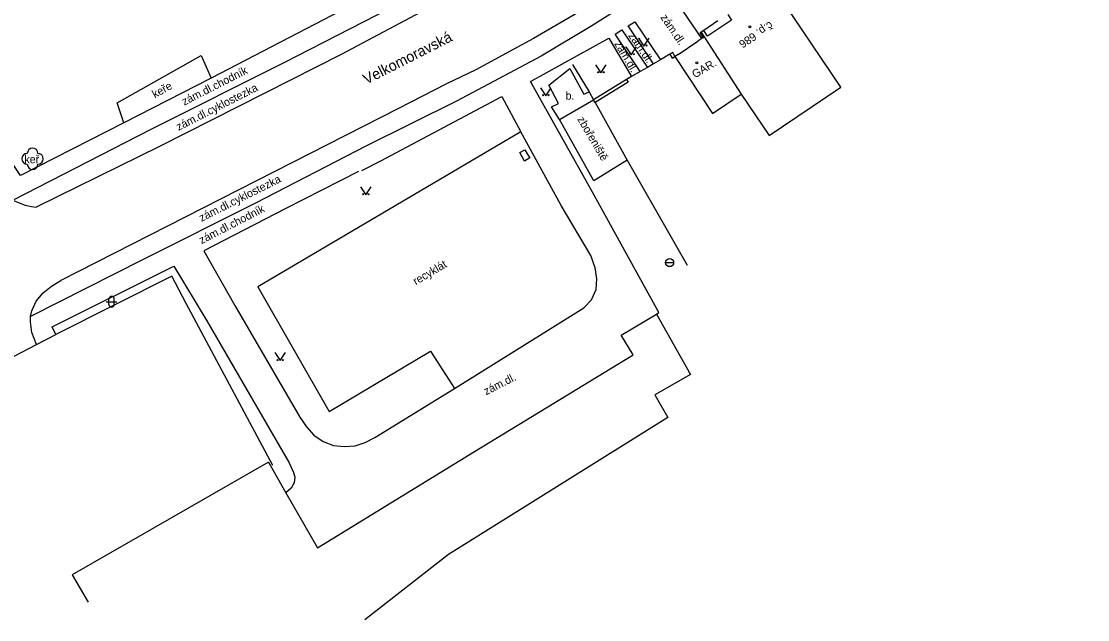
# Model space of a CAD drawing. Extents: x -577457 to -568404, y -1208466 to -1201387.
# Drawn here: x -569192.7 to -569092.8, y -1204693.5 to -1204637.4 of the extents above; entities that cross this region are included whole.
import ezdxf

# ---------------------------------------------------------------- set-up
doc = ezdxf.new("R2010")
doc.units = 0
for name, color, linetype in [('BUDOVY_MĚŘ', 7, 'Continuous'), ('BUDOVY_NEMĚŘ', 7, 'Continuous'), ('NÁZVY_ULIC_TOK_SMĚR', 7, 'Continuous'), ('OBVOD_PILÍŘE', 7, 'Continuous'), ('POMOC_POPIS', 7, 'Continuous'), ('ROZHRANÍ_PLOCH', 7, 'Continuous'), ('ZELEŇ', 7, 'Continuous'), ('ZN_BUDOV', 7, 'Continuous'), ('ZN_DOPLŇKOVÉ', 7, 'Continuous'), ('ZN_KULTUR', 7, 'Continuous'), ('Č_POPIS_ORIENT', 7, 'Continuous')]:
    doc.layers.add(name, color=color, linetype=linetype)

msp = doc.modelspace()

# ---------------------------------------------------------------- linework, layer by layer
at = {"layer": 'BUDOVY_MĚŘ'}
for points in [[(-569126.52, -1204636.72), (-569126.16, -1204637.26), (-569128.41, -1204638.75), (-569128.77, -1204638.21)], [(-569127.44, -1204637.33), (-569128.77, -1204638.21)], [(-569128.77, -1204638.21), (-569129.02, -1204638.38), (-569128.73, -1204638.82)], [(-569128.73, -1204638.82), (-569128.93, -1204638.96)], [(-569128.93, -1204638.96), (-569129.33, -1204639.23)], [(-569131.16, -1204640.46), (-569131.46, -1204640.66)], [(-569164.96, -1204686.72), (-569150.25, -1204677.7), (-569135.38, -1204668.63), (-569136.52, -1204666.79), (-569133.19, -1204664.83)], [(-569169.57, -1204678.68), (-569167.94, -1204681.56)], [(-569167.94, -1204681.56), (-569164.96, -1204686.72)]]:
    msp.add_lwpolyline(points, dxfattribs=at)
at = {"layer": 'BUDOVY_NEMĚŘ'}
for points in [[(-569131.46, -1204640.66), (-569127.94, -1204646.01), (-569125.25, -1204644.19), (-569122.63, -1204648.07), (-569115.92, -1204643.53), (-569122.19, -1204634.2)], [(-569128.73, -1204638.82), (-569125.25, -1204644.19)], [(-569142.28, -1204646.58), (-569139.1, -1204644.71)], [(-569138.94, -1204644.97), (-569139.1, -1204644.71)], [(-569135.93, -1204650.37), (-569139.06, -1204652.31), (-569142.28, -1204646.58)], [(-569133.19, -1204664.83), (-569130, -1204670.46), (-569133.34, -1204672.39), (-569132.13, -1204674.52), (-569152.69, -1204687.34), (-569160.53, -1204693.46)], [(-569169.57, -1204678.68), (-569187.97, -1204689.27), (-569186.48, -1204691.83)]]:
    msp.add_lwpolyline(points, dxfattribs=at)
at = {"layer": 'OBVOD_PILÍŘE'}
for points in [[(-569129.02, -1204638.38), (-569129.13, -1204638.45), (-569128.99, -1204638.69), (-569128.86, -1204638.91), (-569128.73, -1204638.82), (-569129.02, -1204638.38)], [(-569146.02, -1204649.67), (-569145.55, -1204649.4), (-569145.31, -1204649.78), (-569145.06, -1204650.17), (-569145.56, -1204650.46), (-569146.02, -1204649.67)]]:
    msp.add_lwpolyline(points, dxfattribs=at)
at = {"layer": 'ROZHRANÍ_PLOCH'}
for points in [[(-569193.54, -1204654.14), (-569180.57, -1204647.46), (-569168.09, -1204641.22), (-569155.65, -1204634.81), (-569151.19, -1204632.37), (-569146.32, -1204629.48), (-569140.18, -1204625.55), (-569133.63, -1204621.26), (-569127.76, -1204617.05), (-569123.45, -1204613.78), (-569117.55, -1204608.82), (-569108.26, -1204600.74), (-569100.71, -1204593.46), (-569095.2, -1204587.67), (-569088.24, -1204579.64), (-569082.76, -1204572.74), (-569075.37, -1204562.81), (-569068.38, -1204552.55), (-569060.81, -1204541.45), (-569052.52, -1204528.77), (-569045.02, -1204517.63), (-569041.38, -1204511.96), (-569040.25, -1204510.21)], [(-569060.29, -1204559.54), (-569066.68, -1204568.82), (-569070.19, -1204573.7), (-569076.49, -1204582.43), (-569080.22, -1204587.16), (-569084, -1204591.7), (-569087.11, -1204594.92), (-569093.21, -1204601.6), (-569097.69, -1204606.02), (-569102.1, -1204610.22), (-569107.32, -1204614.75), (-569110.42, -1204617.29), (-569116.08, -1204621.85), (-569125.39, -1204628.71), (-569131.47, -1204632.86), (-569139.26, -1204637.78), (-569143.99, -1204640.64), (-569151.95, -1204644.84), (-569160.44, -1204649.08), (-569170.78, -1204654.41), (-569181.38, -1204659.73), (-569191.89, -1204665.05)], [(-569090.51, -1204585.03), (-569094.01, -1204589.11), (-569095.72, -1204590.91), (-569099.74, -1204595.09), (-569101.17, -1204596.57), (-569104.45, -1204599.61), (-569107.01, -1204601.99), (-569112.62, -1204606.89), (-569116.49, -1204610.24), (-569121.4, -1204614.33), (-569122.18, -1204614.98), (-569126.64, -1204618.46), (-569129.19, -1204620.27), (-569132.62, -1204622.59), (-569135.85, -1204624.9), (-569139.4, -1204627.15), (-569142.68, -1204629.27), (-569145.19, -1204630.87), (-569150.36, -1204633.85), (-569154.83, -1204636.27), (-569162.74, -1204640.46), (-569167.51, -1204642.87), (-569179.77, -1204649.11), (-569191.34, -1204654.79)], [(-569091.46, -1204597.18), (-569094.39, -1204600.28), (-569096.6, -1204602.55), (-569098.81, -1204604.73), (-569103.08, -1204608.75), (-569104.74, -1204610.17), (-569108.45, -1204613.4), (-569111.53, -1204616.02), (-569113.56, -1204617.64), (-569116.79, -1204620.17), (-569120.53, -1204623.05), (-569124.09, -1204625.66), (-569126.38, -1204627.25), (-569131.34, -1204630.69), (-569132.16, -1204631.22), (-569136.1, -1204633.8), (-569140.17, -1204636.31), (-569144.71, -1204638.99), (-569146.57, -1204639.99), (-569150.14, -1204641.91), (-569152.87, -1204643.23), (-569157.38, -1204645.55), (-569189.04, -1204661.67)], [(-569128.93, -1204638.96), (-569131.57, -1204635.11), (-569129.86, -1204633.93), (-569128.24, -1204636.27)], [(-569158.75, -1204634.26), (-569174.93, -1204642.69)], [(-569133.49, -1204641.35), (-569135.84, -1204637.8), (-569135.22, -1204637.41), (-569132.81, -1204640.96)], [(-569133.19, -1204664.83), (-569132.98, -1204664.67), (-569139.18, -1204653.37), (-569145.01, -1204643.02), (-569137.67, -1204638.94), (-569135.53, -1204642.55)], [(-569134.74, -1204642.08), (-569137.06, -1204638.57), (-569136.44, -1204638.17), (-569134.04, -1204641.68)], [(-569142.28, -1204646.58), (-569143.05, -1204645.37), (-569142.38, -1204645.08), (-569143.3, -1204643.35), (-569141.33, -1204641.79), (-569140.01, -1204644.19), (-569139.52, -1204643.98)], [(-569174.93, -1204642.69), (-569183.12, -1204646.87)], [(-569160.83, -1204651.34), (-569159.05, -1204650.43), (-569147.68, -1204644.4), (-569145.9, -1204647.72)], [(-569183.12, -1204646.87), (-569192.82, -1204651.82), (-569195.14, -1204648.37)], [(-569145.9, -1204647.72), (-569170.57, -1204662.27), (-569163.87, -1204673.93), (-569154.39, -1204668.29), (-569152.14, -1204671.79)], [(-569152.14, -1204671.79), (-569140.02, -1204664.23), (-569139.3, -1204663.48), (-569138.85, -1204662.51), (-569138.79, -1204661.52), (-569138.95, -1204660.48), (-569139.35, -1204659.33), (-569142.14, -1204654.62), (-569145.9, -1204647.72)], [(-569161.12, -1204651.43), (-569168.01, -1204654.94), (-569175.62, -1204658.87), (-569172.73, -1204664), (-569166.63, -1204674.47), (-569166.01, -1204675.38), (-569165.31, -1204676.17), (-569164.44, -1204676.77), (-569163.48, -1204677.13), (-569162.46, -1204677.24), (-569161.44, -1204677.16), (-569160.51, -1204676.85), (-569159.6, -1204676.39), (-569152.14, -1204671.79)], [(-569193.54, -1204654.14), (-569192.95, -1204654.37), (-569192.38, -1204654.59), (-569191.79, -1204654.74), (-569191.34, -1204654.79)], [(-569189.5, -1204666.74), (-569189.83, -1204666.02), (-569178.45, -1204660.31), (-569175.36, -1204665.45), (-569167.64, -1204678.77), (-569167.21, -1204679.65), (-569167.11, -1204680.1), (-569167.17, -1204680.64), (-569167.45, -1204681.12), (-569167.94, -1204681.56)], [(-569191.89, -1204665.05), (-569191.75, -1204664.52), (-569191.34, -1204663.59), (-569190.68, -1204662.83), (-569189.92, -1204662.2), (-569189.04, -1204661.67)], [(-569191.31, -1204667.65), (-569191.75, -1204666.55), (-569191.88, -1204665.55), (-569191.89, -1204665.05)]]:
    msp.add_lwpolyline(points, dxfattribs=at)
at = {"layer": 'ZELEŇ'}
msp.add_lwpolyline([(-569183.12, -1204646.87), (-569183.76, -1204645.01), (-569175.89, -1204640.56), (-569174.93, -1204642.69)], dxfattribs=at)
msp.add_circle((-569191.68, -1204650.25), 0.0005, dxfattribs=at)
for centre, start, end in [((-569192.18, -1204650.25), 89.99999, 269.99999), ((-569191.68, -1204649.75), 0, 179.99999), ((-569191.18, -1204650.25), 270, 89.99999), ((-569191.68, -1204650.75), 179.99999, 359.99999)]:
    msp.add_arc(centre, 0.5, start, end, dxfattribs=at)
at = {"layer": 'ZN_BUDOV'}
for centre in [(-569124.45, -1204637.88), (-569129.42, -1204641.26)]:
    msp.add_circle(centre, 0.0875, dxfattribs=at)
at = {"layer": 'ZN_DOPLŇKOVÉ'}
msp.add_line((-569132.335, -1204659.99), (-569131.585, -1204659.99), dxfattribs=at)
for points in [[(-569131.16, -1204640.46), (-569129.33, -1204639.23)], [(-569131.93, -1204640.44), (-569132.81, -1204640.96)], [(-569131.46, -1204640.66), (-569131.67, -1204640.29), (-569131.93, -1204640.44)], [(-569131.93, -1204640.44), (-569131.72, -1204640.81), (-569131.46, -1204640.66)], [(-569141.06, -1204641.41), (-569139.52, -1204643.98)], [(-569134.04, -1204641.68), (-569134.74, -1204642.08)], [(-569133.49, -1204641.35), (-569134.04, -1204641.68)], [(-569132.81, -1204640.96), (-569133.49, -1204641.35)], [(-569136, -1204642.82), (-569139.1, -1204644.71)], [(-569136, -1204642.82), (-569135.84, -1204643.08), (-569138.94, -1204644.97)], [(-569135.53, -1204642.55), (-569136, -1204642.82)], [(-569134.74, -1204642.08), (-569135.53, -1204642.55)], [(-569139.52, -1204643.98), (-569139.1, -1204644.71)], [(-569138.94, -1204644.97), (-569135.93, -1204650.37)], [(-569135.93, -1204650.37), (-569130.31, -1204660.24)], [(-569169.17, -1204679.01), (-569177.27, -1204663.82), (-569178.62, -1204661.27), (-569189.5, -1204666.74)], [(-569191.31, -1204667.65), (-569189.5, -1204666.74)], [(-569196.79, -1204670.52), (-569191.31, -1204667.65)]]:
    msp.add_lwpolyline(points, dxfattribs=at)
msp.add_circle((-569131.96, -1204659.99), 0.375, dxfattribs=at)
at = {"layer": 'ZN_KULTUR'}
for p, q in [((-569184.77, -1204663.65), (-569183.77, -1204663.65)), ((-569184.52, -1204663.9), (-569184.52, -1204663.4)), ((-569184.02, -1204663.9), (-569184.02, -1204663.4))]:
    msp.add_line(p, q, dxfattribs=at)
for points in [[(-569134.88, -1204638.93), (-569134.38, -1204639.68), (-569133.88, -1204638.93)], [(-569136.06, -1204639.75), (-569135.56, -1204640.5), (-569135.06, -1204639.75)], [(-569138.9, -1204641.44), (-569138.4, -1204642.19), (-569137.9, -1204641.44)], [(-569144.07, -1204643.59), (-569143.57, -1204644.34), (-569143.07, -1204643.59)], [(-569160.94, -1204652.88), (-569160.44, -1204653.63), (-569159.94, -1204652.88)], [(-569168.98, -1204668.42), (-569168.48, -1204669.17), (-569167.98, -1204668.42)]]:
    msp.add_lwpolyline(points, dxfattribs=at)
for centre in [(-569134.63, -1204639.63), (-569134.13, -1204639.63), (-569135.81, -1204640.45), (-569135.31, -1204640.45), (-569138.65, -1204642.14), (-569138.15, -1204642.14), (-569143.82, -1204644.29), (-569143.32, -1204644.29), (-569160.69, -1204653.58), (-569160.19, -1204653.58), (-569168.73, -1204669.12), (-569168.23, -1204669.12)]:
    msp.add_circle(centre, 0.05, dxfattribs=at)
for centre, start, end in [((-569184.27, -1204663.4), 0, 179.99999), ((-569184.27, -1204663.9), 179.99999, 359.99999)]:
    msp.add_arc(centre, 0.25, start, end, dxfattribs=at)

# ---------------------------------------------------------------- texts
at = {"layer": 'NÁZVY_ULIC_TOK_SMĚR'}
msp.add_text('Velkomoravská', height=1, rotation=26.98339, dxfattribs=at).set_placement((-569160.39, -1204643.31))
at = {"layer": 'POMOC_POPIS'}
for s, rotation, p in [('zám.dl.', 304.17155, (-569132.86, -1204637)), ('zám.dl.', 304.3628, (-569135.88, -1204638.71)), ('zám.dl.', 300.65937, (-569137.18, -1204639.46)), ('zám.dl.chodník', 27.02997, (-569177.46, -1204645.28)), (' GAR.', 30.45998, (-569129.83, -1204642.86)), ('zám.dl.cyklostezka', 26.97485, (-569177.99, -1204647.64)), ('zbořeniště', 300.45998, (-569140.65, -1204646.54)), ('zám.dl.cyklostezka', 26.65148, (-569175.85, -1204656.17)), ('zám.dl.chodník', 27.31301, (-569175.85, -1204658.27)), ('recyklát', 30.74996, (-569155.75, -1204662.12)), ('zám.dl.', 27.00001, (-569149.16, -1204672.43))]:
    msp.add_text(s, height=0.75, rotation=rotation, dxfattribs=at).set_placement(p)
msp.add_text('b.', height=0.75, dxfattribs=at).set_placement((-569141.72, -1204644.71))
at = {"layer": 'ZELEŇ'}
msp.add_text('keře', height=0.75, rotation=29.25689, dxfattribs=at).set_placement((-569180.22, -1204644.59))
msp.add_text('keř', height=0.75, dxfattribs=at).set_placement((-569192.45, -1204650.67))
at = {"layer": 'Č_POPIS_ORIENT'}
msp.add_text('č.p. 686', height=0.75, rotation=213.63001, dxfattribs=at).set_placement((-569122.57, -1204637.32))

doc.saveas('drawing.dxf')
